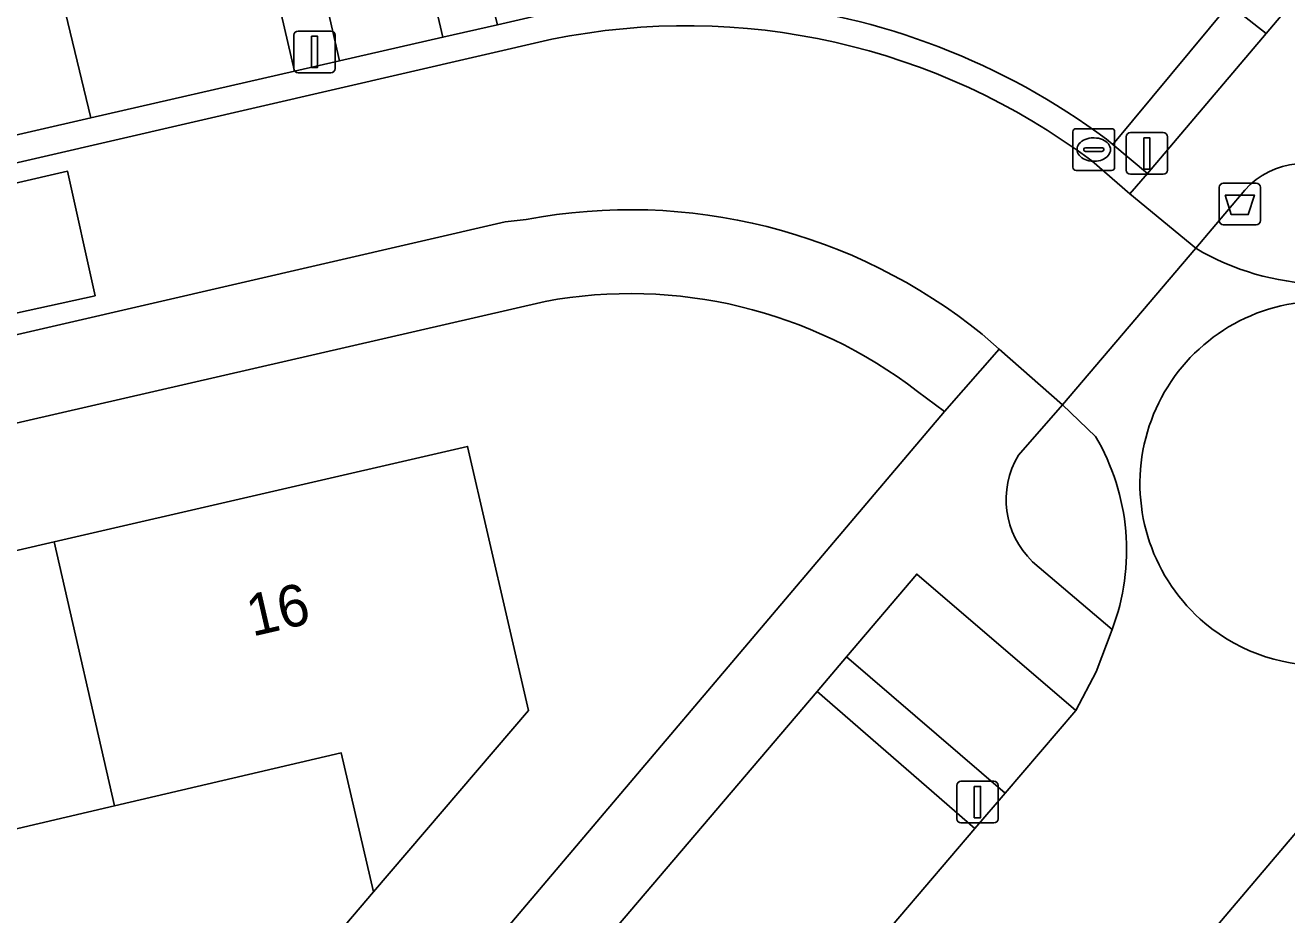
# Model space of a CAD drawing. Extents: x 156412 to 157779, y 382335 to 383768.
# Drawn here: x 156834.43 to 156864.72, y 382563.51 to 382584.85 of the extents above; entities that cross this region are included whole.
import ezdxf

# ---------------------------------------------------------------- set-up
doc = ezdxf.new("R2010")
doc.units = 0
for name, color, linetype in [('IMGEO_Afvalbak', 7, 'Continuous'), ('IMGEO_Berm_groen', 7, 'Continuous'), ('IMGEO_Erf', 7, 'Continuous'), ('IMGEO_Groenvoorziening', 7, 'Continuous'), ('IMGEO_Kolk', 7, 'Continuous'), ('IMGEO_Lichtmast', 7, 'Continuous'), ('IMGEO_Muur', 7, 'Continuous'), ('IMGEO_Pand', 7, 'Continuous'), ('IMGEO_Pand_nummerreeks', 7, 'Continuous'), ('IMGEO_Parkeervlak_open', 7, 'Continuous'), ('IMGEO_Rijbaan_lokaal_gesloten', 7, 'Continuous'), ('IMGEO_Rijbaan_lokaal_open', 7, 'Continuous'), ('IMGEO_Verkeerseiland_groen', 7, 'Continuous'), ('IMGEO_Voetpad_open', 7, 'Continuous')]:
    doc.layers.add(name, color=color, linetype=linetype)

msp = doc.modelspace()

# ---------------------------------------------------------------- linework, layer by layer
at = {"layer": 'IMGEO_Afvalbak'}
for p, q in [((156863.093, 382580.162), (156863.093, 382580.962)), ((156863.093, 382580.962), (156863.093, 382580.162)), ((156863.193, 382581.062), (156863.983, 382581.062)), ((156863.983, 382581.062), (156863.193, 382581.062)), ((156864.083, 382580.962), (156864.083, 382580.162)), ((156864.083, 382580.162), (156864.083, 382580.962)), ((156863.983, 382580.062), (156863.193, 382580.062)), ((156863.193, 382580.062), (156863.983, 382580.062))]:
    msp.add_line(p, q, dxfattribs=at)
msp.add_lwpolyline([(156863.236, 382580.776), (156863.94, 382580.776), (156863.791, 382580.306), (156863.385, 382580.306), (156863.236, 382580.776)], dxfattribs=at)
for centre, start, end in [((156863.193, 382580.962), 90, 180), ((156863.193, 382580.962), 90, 180), ((156863.983, 382580.962), 0, 90), ((156863.983, 382580.962), 360, 90), ((156863.193, 382580.162), 180, 270), ((156863.193, 382580.162), 180, 270), ((156863.983, 382580.162), 270, 0), ((156863.983, 382580.162), 270, 0)]:
    msp.add_arc(centre, 0.1, start, end, dxfattribs=at)
at = {"layer": 'IMGEO_Berm_groen'}
msp.add_lwpolyline([(156863.708, 382580.895), (156862.534, 382579.499)], dxfattribs=at)
for centre, radius, start, end in [((156865.116, 382579.648), 1.881, 51.2649, 138.4641), ((156865.649, 382584.735), 6.093, 239.2477, 297.3225)]:
    msp.add_arc(centre, radius, start, end, dxfattribs=at)
at = {"layer": 'IMGEO_Erf'}
for points in [[(156846.909, 382578.224), (156805.533, 382568.712)], [(156784.875, 382491.099), (156856.496, 382575.585), (156855.848, 382576.066)], [(156812.239, 382543.473), (156815.727, 382547.596), (156819.221, 382551.725), (156822.713, 382555.853), (156822.831, 382555.992), (156825.51, 382553.726), (156831.955, 382561.322), (156831.14, 382564.849), (156826.629, 382563.807), (156825.164, 382570.15), (156835.122, 382572.451), (156845.049, 382574.744), (156846.509, 382568.408), (156842.791, 382564.053), (156842.016, 382567.39), (156836.576, 382566.122), (156833.593, 382565.426), (156834.331, 382562.243), (156832.912, 382560.568), (156836.926, 382557.168), (156830.333, 382549.387), (156826.844, 382545.267), (156823.342, 382541.134)]]:
    msp.add_lwpolyline(points, dxfattribs=at)
msp.add_arc((156848.96, 382567.128), 11.284, 52.381, 100.4744, dxfattribs=at)
at = {"layer": 'IMGEO_Groenvoorziening'}
msp.add_lwpolyline([(156833.429, 382523.914), (156834.624, 382525.907), (156865.157, 382561.969), (156883.467, 382582.632), (156881.147, 382584.59), (156855.391, 382554.226), (156843.769, 382540.567), (156831.328, 382525.852), (156828.33, 382522.305), (156828.27, 382522.229), (156828.21, 382522.153), (156838.048, 382513.792), (156840.059, 382516.222), (156839.658, 382516.575), (156839.538, 382516.434), (156839.257, 382516.694), (156890.335, 382576.835), (156888.158, 382578.673), (156866.603, 382552.72), (156839.563, 382521.34), (156836.701, 382518.344)], dxfattribs=at)
at = {"layer": 'IMGEO_Kolk'}
for p, q in [((156859.582, 382581.442), (156859.582, 382582.294)), ((156859.657, 382582.368), (156860.509, 382582.368)), ((156860.07, 382582.148), (156860.095, 382582.148)), ((156860.583, 382582.294), (156860.583, 382581.442)), ((156859.841, 382581.862), (156859.841, 382581.874)), ((156860.279, 382581.825), (156859.881, 382581.825)), ((156859.884, 382581.911), (156860.282, 382581.911)), ((156860.325, 382581.874), (156860.325, 382581.862)), ((156860.093, 382581.588), (156860.068, 382581.588)), ((156860.509, 382581.368), (156859.657, 382581.368))]:
    msp.add_line(p, q, dxfattribs=at)
for points in [[(156859.582, 382581.442), (156859.582, 382582.294)], [(156859.657, 382582.368), (156860.509, 382582.368)], [(156860.583, 382582.294), (156860.583, 382581.442)], [(156860.509, 382581.368), (156859.657, 382581.368)]]:
    msp.add_lwpolyline(points, dxfattribs=at)
for centre, radius, start, end in [((156859.659, 382582.292), 0.0765, 91.552, 178.448), ((156859.659, 382582.292), 0.0765, 91.552, 178.448), ((156860.507, 382582.292), 0.0765, 1.552, 88.448), ((156860.507, 382582.292), 0.0765, 1.552, 88.448), ((156859.881, 382581.871), 0.0403, 85.8775, 175.7526), ((156859.878, 382581.861), 0.0366, 178.938, 274.7102), ((156860.282, 382581.868), 0.043, 264.8664, 352.4533), ((156860.286, 382581.873), 0.0386, 1.7309, 96.639), ((156859.659, 382581.444), 0.0765, 181.552, 268.448), ((156859.659, 382581.444), 0.0765, 181.552, 268.448), ((156860.507, 382581.444), 0.0765, 271.552, 358.448), ((156860.507, 382581.444), 0.0765, 271.552, 358.448)]:
    msp.add_arc(centre, radius, start, end, dxfattribs=at)
for centre, major_axis, ratio, start_param, end_param in [((156860.069, 382581.868), (-0.387, 0.002), 0.722429, 4.712389, 7.853982), ((156860.094, 382581.868), (-0.39, 0.002), 0.717154, 1.570796, 4.712389)]:
    msp.add_ellipse(centre, major_axis=major_axis, ratio=ratio, start_param=start_param, end_param=end_param, dxfattribs=at)
at = {"layer": 'IMGEO_Lichtmast'}
for p, q in [((156840.879, 382583.812), (156840.879, 382584.612)), ((156840.879, 382584.612), (156840.879, 382583.812)), ((156840.979, 382584.712), (156841.769, 382584.712)), ((156841.769, 382584.712), (156840.979, 382584.712)), ((156841.869, 382584.612), (156841.869, 382583.812)), ((156841.869, 382583.812), (156841.869, 382584.612)), ((156841.769, 382583.712), (156840.979, 382583.712)), ((156840.979, 382583.712), (156841.769, 382583.712)), ((156860.861, 382581.374), (156860.861, 382582.174)), ((156860.861, 382582.174), (156860.861, 382581.374)), ((156860.961, 382582.274), (156861.751, 382582.274)), ((156861.751, 382582.274), (156860.961, 382582.274)), ((156861.851, 382582.174), (156861.851, 382581.374)), ((156861.851, 382581.374), (156861.851, 382582.174)), ((156861.751, 382581.274), (156860.961, 382581.274)), ((156860.961, 382581.274), (156861.751, 382581.274)), ((156856.894, 382566.71), (156857.684, 382566.71)), ((156857.684, 382566.71), (156856.894, 382566.71)), ((156856.794, 382565.81), (156856.794, 382566.61)), ((156856.794, 382566.61), (156856.794, 382565.81)), ((156857.784, 382566.61), (156857.784, 382565.81)), ((156857.784, 382565.81), (156857.784, 382566.61)), ((156857.684, 382565.71), (156856.894, 382565.71)), ((156856.894, 382565.71), (156857.684, 382565.71))]:
    msp.add_line(p, q, dxfattribs=at)
for points in [[(156841.299, 382584.587), (156841.449, 382584.587), (156841.449, 382583.837), (156841.299, 382583.837), (156841.299, 382584.587)], [(156861.281, 382582.149), (156861.431, 382582.149), (156861.431, 382581.399), (156861.281, 382581.399), (156861.281, 382582.149)], [(156857.214, 382566.585), (156857.364, 382566.585), (156857.364, 382565.835), (156857.214, 382565.835), (156857.214, 382566.585)]]:
    msp.add_lwpolyline(points, dxfattribs=at)
for centre, start, end in [((156840.979, 382584.612), 90, 180), ((156840.979, 382584.612), 90, 180), ((156841.769, 382584.612), 0, 90), ((156841.769, 382584.612), 360, 90), ((156840.979, 382583.812), 180, 270), ((156840.979, 382583.812), 180, 270), ((156841.769, 382583.812), 270, 0), ((156841.769, 382583.812), 270, 0), ((156860.961, 382582.174), 90, 180), ((156860.961, 382582.174), 90, 180), ((156861.751, 382582.174), 0, 90), ((156861.751, 382582.174), 360, 90), ((156860.961, 382581.374), 180, 270), ((156860.961, 382581.374), 180, 270), ((156861.751, 382581.374), 270, 0), ((156861.751, 382581.374), 270, 0), ((156856.894, 382566.61), 90, 180), ((156856.894, 382566.61), 90, 180), ((156857.684, 382566.61), 0, 90), ((156857.684, 382566.61), 360, 90), ((156856.894, 382565.81), 180, 270), ((156856.894, 382565.81), 180, 270), ((156857.684, 382565.81), 270, 0), ((156857.684, 382565.81), 270, 0)]:
    msp.add_arc(centre, 0.1, start, end, dxfattribs=at)
at = {"layer": 'IMGEO_Muur'}
msp.add_lwpolyline([(156842.791, 382564.053), (156836.926, 382557.168)], dxfattribs=at)
at = {"layer": 'IMGEO_Pand'}
for points in [[(156836.576, 382566.122), (156842.016, 382567.39), (156842.791, 382564.053), (156846.509, 382568.408), (156845.049, 382574.744), (156835.122, 382572.451)], [(156836.576, 382566.122), (156835.122, 382572.451), (156825.164, 382570.15), (156826.629, 382563.807), (156831.14, 382564.849), (156833.593, 382565.426)]]:
    msp.add_lwpolyline(points, close=True, dxfattribs=at)
at = {"layer": 'IMGEO_Parkeervlak_open'}
for points in [[(156843.483, 382588.705), (156841.03, 382588.138), (156841.972, 382583.994), (156844.456, 382584.562)], [(156839.933, 382587.885), (156835.013, 382586.749), (156836.003, 382582.63), (156840.894, 382583.748)], [(156855.833, 382571.681), (156854.147, 382569.699), (156857.952, 382566.422), (156859.65, 382568.411)], [(156857.228, 382565.575), (156853.438, 382568.866), (156848.622, 382563.205), (156852.423, 382559.947)]]:
    msp.add_lwpolyline(points, close=True, dxfattribs=at)
msp.add_lwpolyline([(156860.39, 382582.117), (156860.54, 382581.992), (156863.333, 382585.351), (156862.931, 382585.667)], dxfattribs=at)
msp.add_arc((156850.273, 382568.485), 16.976, 53.4197, 84.5116, dxfattribs=at)
at = {"layer": 'IMGEO_Rijbaan_lokaal_gesloten'}
for points in [[(156843.769, 382540.567), (156855.391, 382554.226), (156881.147, 382584.59), (156882.125, 382585.743), (156886.737, 382591.18), (156882.151, 382594.939), (156877.63, 382589.57), (156876.576, 382588.318), (156874.901, 382586.342), (156874.085, 382585.379), (156872.413, 382583.407), (156871.722, 382582.592), (156870.026, 382580.591)], [(156847.074, 382584.513), (156759.529, 382564.293), (156760.387, 382560.376), (156762.402, 382560.842), (156845.95, 382580.133)], [(156857.405, 382577.435), (156857.81, 382577.079), (156859.329, 382575.743), (156862.534, 382579.499), (156860.948, 382580.803), (156860.033, 382581.594)], [(156845.95, 382580.133), (156846.459, 382580.188)], [(156862.534, 382579.499), (156859.329, 382575.743), (156860.125, 382574.983)], [(156860.522, 382570.35), (156860.138, 382569.338), (156859.65, 382568.411), (156857.952, 382566.422), (156857.228, 382565.575), (156852.423, 382559.947), (156847.72, 382554.39), (156846.072, 382552.444), (156845.373, 382551.618), (156840.532, 382545.9), (156836.503, 382541.171)]]:
    msp.add_lwpolyline(points, dxfattribs=at)
msp.add_lwpolyline([(156832.98, 382580.781), (156835.448, 382581.346), (156836.106, 382578.359), (156833.649, 382577.825)], close=True, dxfattribs=at)
for centre, radius, start, end in [((156850.307, 382568.642), 16.197, 53.0971, 101.5149), ((156848.965, 382567.013), 13.411, 50.9975, 100.7675), ((156865.649, 382584.735), 6.093, 239.2477, 297.3225), ((156865.569, 382573.854), 4.378, 42.7731, 229.953), ((156865.555, 382573.867), 4.38, 230.2128, 42.5133), ((156855.491, 382572.252), 5.379, 339.2865, 30.5088)]:
    msp.add_arc(centre, radius, start, end, dxfattribs=at)
at = {"layer": 'IMGEO_Rijbaan_lokaal_open'}
for points in [[(156846.914, 382585.124), (156845.771, 382584.863), (156844.456, 382584.562), (156841.972, 382583.994), (156840.894, 382583.748), (156836.003, 382582.63), (156831.935, 382581.69), (156827.007, 382580.55), (156825.98, 382580.312), (156821.066, 382579.175), (156820.053, 382578.941), (156815.056, 382577.785), (156814.008, 382577.542), (156804.335, 382575.304), (156802.952, 382574.984), (156800.441, 382574.403), (156799.271, 382574.133), (156791.99, 382572.448), (156790.817, 382572.176), (156785.914, 382571.042), (156784.743, 382570.771), (156782.406, 382570.23), (156781.292, 382569.972)], [(156758.977, 382564.166), (156759.529, 382564.293), (156847.074, 382584.513)], [(156860.033, 382581.594), (156860.948, 382580.803), (156861.376, 382581.295), (156860.54, 382581.992), (156860.39, 382582.117)]]:
    msp.add_lwpolyline(points, dxfattribs=at)
msp.add_lwpolyline([(156833.649, 382577.825), (156836.106, 382578.359), (156835.448, 382581.346), (156832.98, 382580.781)], close=True, dxfattribs=at)
for centre, radius, start, end in [((156850.273, 382568.485), 16.976, 53.4197, 84.5116), ((156850.307, 382568.642), 16.197, 53.0971, 101.5149), ((156865.569, 382573.854), 4.378, 42.7731, 229.953), ((156865.555, 382573.867), 4.38, 230.2128, 42.5133)]:
    msp.add_arc(centre, radius, start, end, dxfattribs=at)
at = {"layer": 'IMGEO_Verkeerseiland_groen'}
for points in [[(156860.125, 382574.983), (156859.329, 382575.743), (156858.275, 382574.531)], [(156858.613, 382571.978), (156860.522, 382570.35)]]:
    msp.add_lwpolyline(points, dxfattribs=at)
for centre, radius, start, end in [((156855.491, 382572.252), 5.379, 339.2865, 30.5088), ((156860.043, 382573.466), 2.064, 148.9403, 226.1431)]:
    msp.add_arc(centre, radius, start, end, dxfattribs=at)
at = {"layer": 'IMGEO_Voetpad_open'}
for points in [[(156933.244, 382662.842), (156934.51, 382664.323), (156932.879, 382665.646), (156931.633, 382664.111), (156871.455, 382593.202), (156864.221, 382584.653), (156861.376, 382581.295), (156860.948, 382580.803), (156862.534, 382579.499), (156863.708, 382580.895)], [(156862.931, 382585.667), (156863.333, 382585.351), (156864.221, 382584.653), (156871.455, 382593.202), (156868.154, 382596.018), (156834.65, 382588.258), (156833.281, 382587.934), (156830.614, 382587.326), (156760.061, 382571.022), (156760.417, 382569.534), (156761.414, 382569.765), (156766.161, 382570.863), (156767.11, 382566.691), (156769.209, 382567.177), (156768.23, 382571.341), (156780.307, 382574.135)], [(156814.058, 382581.942), (156819.046, 382583.096), (156820.053, 382578.941), (156821.066, 382579.175), (156820.039, 382583.326), (156824.912, 382584.453), (156825.98, 382580.312), (156827.007, 382580.55), (156826.004, 382584.706), (156830.955, 382585.851), (156831.935, 382581.69), (156836.003, 382582.63), (156835.013, 382586.749), (156839.933, 382587.885), (156840.894, 382583.748), (156841.972, 382583.994), (156841.03, 382588.138), (156843.483, 382588.705), (156844.456, 382584.562), (156845.771, 382584.863), (156844.725, 382588.992), (156846.631, 382589.432)], [(156846.459, 382580.188), (156845.95, 382580.133), (156762.402, 382560.842), (156762.868, 382558.825), (156803.79, 382568.291), (156805.533, 382568.712), (156846.909, 382578.224)], [(156855.848, 382576.066), (156856.496, 382575.585), (156857.81, 382577.079), (156857.405, 382577.435)], [(156858.275, 382574.531), (156859.329, 382575.743), (156857.81, 382577.079), (156856.496, 382575.585), (156784.875, 382491.099)], [(156825.562, 382536.018), (156828.72, 382539.728), (156829.453, 382540.589), (156832.703, 382544.406), (156836.723, 382549.204), (156841.535, 382554.878), (156842.26, 382555.733), (156843.897, 382557.663), (156848.622, 382563.205), (156853.438, 382568.866), (156854.147, 382569.699), (156855.833, 382571.681), (156859.65, 382568.411), (156860.138, 382569.338), (156860.522, 382570.35), (156858.613, 382571.978)]]:
    msp.add_lwpolyline(points, dxfattribs=at)
for points in [[(156864.221, 382584.653), (156863.333, 382585.351), (156860.54, 382581.992), (156861.376, 382581.295)], [(156854.147, 382569.699), (156853.438, 382568.866), (156857.228, 382565.575), (156857.952, 382566.422)]]:
    msp.add_lwpolyline(points, close=True, dxfattribs=at)
for centre, radius, start, end in [((156865.116, 382579.648), 1.881, 51.2649, 138.4641), ((156848.965, 382567.013), 13.411, 50.9975, 100.7675), ((156848.96, 382567.128), 11.284, 52.381, 100.4744), ((156860.043, 382573.466), 2.064, 148.9403, 226.1431)]:
    msp.add_arc(centre, radius, start, end, dxfattribs=at)

# ---------------------------------------------------------------- texts
at = {"layer": 'IMGEO_Pand_nummerreeks'}
msp.add_text('16', height=1, rotation=13.0076, dxfattribs=at).set_placement((156839.879, 382570.178))

doc.saveas('drawing.dxf')
